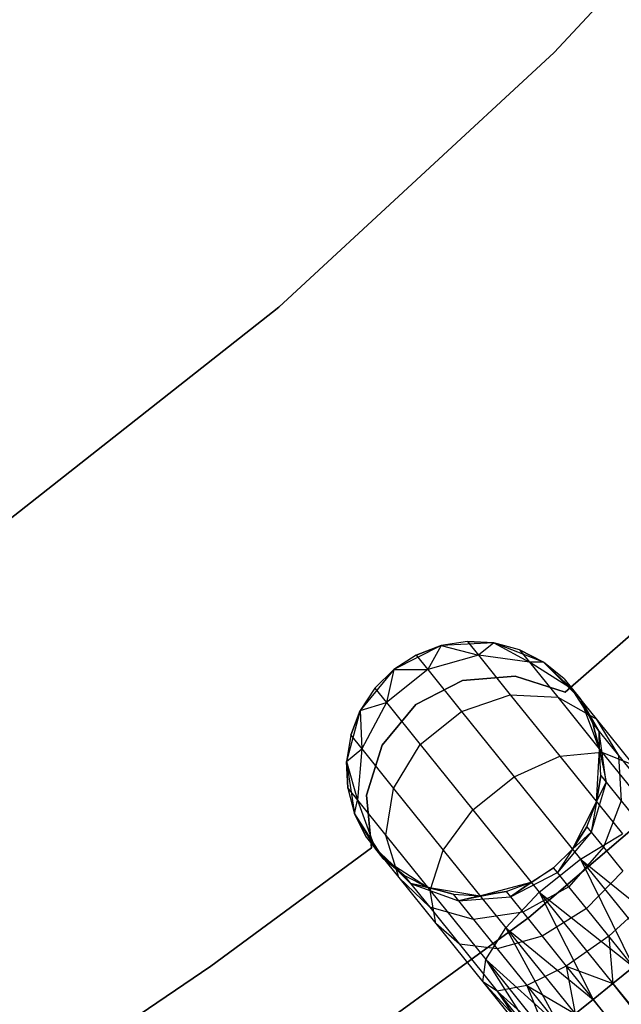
# Model space of a CAD drawing. Extents: x -102 to 102, y -101 to 102.
# Tile 334 of 481: x 22.34 to 27.06, y -34 to -26.26. Entities that reach past the tile are written whole.
import ezdxf

# ---------------------------------------------------------------- set-up
doc = ezdxf.new("R2010")
doc.units = 0
doc.header["$LTSCALE"] = 25.4
doc.layers.get('0').update_dxf_attribs({"linetype": 'CONTINUOUS'})

# ---------------------------------------------------------------- blocks, each defined once
blk = doc.blocks.new('NL2500011659_STL')
at = {"color": 0}
for p, q in [((26.5319, -26.5226, -2), (28.5307, -24.3604, -2)), ((28.5307, -24.3604), (26.5319, -26.5226)), ((28.5307, -24.3604), (26.5319, -26.5226)), ((26.5319, -26.5226, -2), (28.5307, -24.3604, -2)), ((24.3697, -28.5213, -2), (26.5319, -26.5226, -2)), ((26.5319, -26.5226), (24.3697, -28.5213)), ((26.5319, -26.5226), (24.3697, -28.5213)), ((24.3697, -28.5213, -2), (26.5319, -26.5226, -2)), ((26.5319, -26.5226), (26.5319, -26.5226, -2)), ((26.5319, -26.5226), (26.5319, -26.5226, -2)), ((22.0574, -30.3443, -2), (24.3697, -28.5213, -2)), ((24.3697, -28.5213), (22.0574, -30.3443)), ((24.3697, -28.5213), (22.0574, -30.3443)), ((22.0574, -30.3443, -2), (24.3697, -28.5213, -2)), ((24.3697, -28.5213), (24.3697, -28.5213, -2)), ((24.3697, -28.5213), (24.3697, -28.5213, -2)), ((27.7962, -30.5138), (26.6172, -31.5472)), ((26.6172, -31.5472, -2), (27.7962, -30.5138, -2)), ((26.6172, -31.5472, -2), (27.7962, -30.5138, -2)), ((27.7962, -30.5138), (26.6172, -31.5472)), ((25.8494, -31.1479, -5.5), (25.6428, -31.18, 0)), ((25.8494, -31.1479, -5.5), (25.6428, -31.18, -5.5)), ((25.8494, -31.1479, -5.5), (25.6428, -31.18, 0)), ((25.8494, -31.1479, -5.5), (25.6428, -31.18, -5.5)), ((26.0582, -31.1595, 0), (25.6428, -31.18, 0)), ((26.0582, -31.1595, 0), (25.6428, -31.18, 0)), ((26.0582, -31.1595, -5.5), (25.8494, -31.1479, -5.5)), ((25.8494, -31.1479, -5.5), (26.0582, -31.1595, 0)), ((25.8494, -31.1479, -5.5), (26.0582, -31.1595, 0)), ((25.8494, -31.1479, -5.5), (25.9356, -31.255, -6.368)), ((25.8494, -31.1479, -5.5), (25.9356, -31.255, -6.368)), ((26.0582, -31.1595, -5.5), (25.8494, -31.1479, -5.5)), ((26.0582, -31.1595, -5.5), (25.9356, -31.255, -6.368)), ((26.0582, -31.1595, -5.5), (25.9356, -31.255, -6.368)), ((26.4459, -31.3097, 0), (26.0582, -31.1595, 0)), ((26.2599, -31.2142, -5.5), (26.0582, -31.1595, 0)), ((26.4459, -31.3097, 0), (26.0582, -31.1595, 0)), ((26.2599, -31.2142, -5.5), (26.0582, -31.1595, -5.5)), ((26.0582, -31.1595, -5.5), (26.0582, -31.1595, 0)), ((26.2599, -31.2142, -5.5), (26.0582, -31.1595, 0)), ((26.0582, -31.1595, -5.5), (26.0582, -31.1595, 0)), ((26.0582, -31.1595, -5.5), (26.3366, -31.3095, -6.2725)), ((26.2599, -31.2142, -5.5), (26.0582, -31.1595, -5.5)), ((26.0582, -31.1595, -5.5), (26.3366, -31.3095, -6.2725)), ((25.6428, -31.18, 0), (25.2718, -31.3676, 0)), ((25.6428, -31.18, 0), (25.2718, -31.3676, 0)), ((25.6428, -31.18, -5.5), (25.4474, -31.2543, -5.5)), ((25.4474, -31.2543, -5.5), (25.6428, -31.18, 0)), ((25.4474, -31.2543, -5.5), (25.6428, -31.18, 0)), ((25.6428, -31.18, -5.5), (25.4474, -31.2543, -5.5)), ((25.6428, -31.18, -5.5), (25.5388, -31.3678, -6.4203)), ((25.6428, -31.18, -5.5), (25.5388, -31.3678, -6.4203)), ((25.6428, -31.18, -5.5), (25.6428, -31.18, 0)), ((25.6428, -31.18, -5.5), (25.6428, -31.18, 0)), ((25.6428, -31.18, -5.5), (25.9356, -31.255, -6.368)), ((25.6428, -31.18, -5.5), (25.9356, -31.255, -6.368)), ((26.4459, -31.3097, -5.5), (26.2599, -31.2142, -5.5)), ((26.2599, -31.2142, -5.5), (26.4459, -31.3097, 0)), ((26.2599, -31.2142, -5.5), (26.4459, -31.3097, 0)), ((26.2599, -31.2142, -5.5), (26.3366, -31.3095, -6.2725)), ((26.2599, -31.2142, -5.5), (26.3366, -31.3095, -6.2725)), ((26.4459, -31.3097, -5.5), (26.2599, -31.2142, -5.5)), ((28.8036, -31.2029, 1), (26.3311, -33.3151, 1)), ((26.3311, -33.3151, -6.5), (28.8036, -31.2029, -6.5)), ((26.3311, -33.3151, -6.5), (28.8036, -31.2029, -6.5)), ((28.8036, -31.2029, 1), (26.3311, -33.3151, 1)), ((25.4474, -31.2543, -5.5), (25.2718, -31.3676, 0)), ((25.4474, -31.2543, -5.5), (25.2718, -31.3676, 0)), ((25.4474, -31.2543, -5.5), (25.2718, -31.3676, -5.5)), ((25.4474, -31.2543, -5.5), (25.2718, -31.3676, -5.5)), ((25.4474, -31.2543, -5.5), (25.5388, -31.3678, -6.4203)), ((25.4474, -31.2543, -5.5), (25.5388, -31.3678, -6.4203)), ((25.9356, -31.255, -6.368), (25.5388, -31.3678, -6.4203)), ((25.9356, -31.255, -6.368), (25.5388, -31.3678, -6.4203)), ((26.3366, -31.3095, -6.2725), (25.9356, -31.255, -6.368)), ((25.9356, -31.255, -6.368), (26.1858, -31.5659, -7.1511)), ((25.9356, -31.255, -6.368), (26.1858, -31.5659, -7.1511)), ((26.3366, -31.3095, -6.2725), (25.9356, -31.255, -6.368)), ((26.4459, -31.3097, -5.5), (26.3366, -31.3095, -6.2725)), ((26.4459, -31.3097, -5.5), (26.3366, -31.3095, -6.2725)), ((26.6725, -31.522, -6.1503), (26.3366, -31.3095, -6.2725)), ((26.3366, -31.3095, -6.2725), (26.5593, -31.5862, -6.9695)), ((26.3366, -31.3095, -6.2725), (26.5593, -31.5862, -6.9695)), ((26.6725, -31.522, -6.1503), (26.3366, -31.3095, -6.2725)), ((26.739, -31.6046, 0), (26.4459, -31.3097, 0)), ((26.608, -31.4418, -5.5), (26.4459, -31.3097, 0)), ((26.739, -31.6046, 0), (26.4459, -31.3097, 0)), ((26.608, -31.4418, -5.5), (26.4459, -31.3097, -5.5)), ((26.4459, -31.3097, -5.5), (26.4459, -31.3097, 0)), ((26.608, -31.4418, -5.5), (26.4459, -31.3097, 0)), ((26.4459, -31.3097, -5.5), (26.4459, -31.3097, 0)), ((26.4459, -31.3097, -5.5), (26.6725, -31.522, -6.1503)), ((26.608, -31.4418, -5.5), (26.4459, -31.3097, -5.5)), ((26.4459, -31.3097, -5.5), (26.6725, -31.522, -6.1503)), ((25.2718, -31.3676, 0), (25.0091, -31.69, 0)), ((25.2718, -31.3676, 0), (25.0091, -31.69, 0)), ((25.2718, -31.3676, 0), (25.1235, -31.515, -5.5)), ((25.2718, -31.3676, -5.5), (25.1235, -31.515, -5.5)), ((25.2718, -31.3676, 0), (25.1235, -31.515, -5.5)), ((25.2718, -31.3676, -5.5), (25.1235, -31.515, -5.5)), ((25.2718, -31.3676, -5.5), (25.2149, -31.6285, -6.4203)), ((25.2718, -31.3676, -5.5), (25.2149, -31.6285, -6.4203)), ((25.5388, -31.3678, -6.4203), (25.2149, -31.6285, -6.4203)), ((25.5388, -31.3678, -6.4203), (25.2149, -31.6285, -6.4203)), ((25.2718, -31.3676, -5.5), (25.2718, -31.3676, 0)), ((25.2718, -31.3676, -5.5), (25.2718, -31.3676, 0)), ((25.2718, -31.3676, -5.5), (25.5388, -31.3678, -6.4203)), ((25.2718, -31.3676, -5.5), (25.5388, -31.3678, -6.4203)), ((25.5388, -31.3678, -6.4203), (25.804, -31.6974, -7.2505)), ((25.5388, -31.3678, -6.4203), (25.804, -31.6974, -7.2505)), ((25.8118, -31.4535), (25.4448, -31.644)), ((25.4448, -31.644, -2), (25.8118, -31.4535, -2)), ((25.4448, -31.644, -2), (25.8118, -31.4535, -2)), ((25.8118, -31.4535), (25.4448, -31.644)), ((26.2239, -31.4194), (25.8118, -31.4535)), ((25.8118, -31.4535, -2), (26.2239, -31.4194, -2)), ((25.8118, -31.4535, -2), (26.2239, -31.4194, -2)), ((26.2239, -31.4194), (25.8118, -31.4535)), ((25.8118, -31.4535), (25.8118, -31.4535, -2)), ((25.8118, -31.4535), (25.8118, -31.4535, -2)), ((26.6172, -31.5472), (26.2239, -31.4194)), ((26.2239, -31.4194), (26.2239, -31.4194, -2)), ((26.2239, -31.4194, -2), (26.6172, -31.5472, -2)), ((26.2239, -31.4194), (26.2239, -31.4194, -2)), ((26.2239, -31.4194, -2), (26.6172, -31.5472, -2)), ((26.6172, -31.5472), (26.2239, -31.4194)), ((26.608, -31.4418, -5.5), (26.6725, -31.522, -6.1503)), ((26.608, -31.4418, -5.5), (26.739, -31.6046, 0)), ((26.608, -31.4418, -5.5), (26.739, -31.6046, 0)), ((26.608, -31.4418, -5.5), (26.6725, -31.522, -6.1503)), ((25.1235, -31.515, -5.5), (25.0091, -31.69, 0)), ((25.1235, -31.515, -5.5), (25.0091, -31.69, -5.5)), ((25.1235, -31.515, -5.5), (25.0091, -31.69, 0)), ((25.1235, -31.515, -5.5), (25.0091, -31.69, -5.5)), ((25.1235, -31.515, -5.5), (25.2149, -31.6285, -6.4203)), ((25.1235, -31.515, -5.5), (25.2149, -31.6285, -6.4203)), ((26.6172, -31.5472), (26.6172, -31.5472, -2)), ((26.6172, -31.5472), (26.6172, -31.5472, -2)), ((26.739, -31.6046, -5.5), (26.6725, -31.522, -6.1503)), ((26.739, -31.6046, -5.5), (26.6725, -31.522, -6.1503)), ((26.8853, -31.8557, -6.0225), (26.6725, -31.522, -6.1503)), ((26.6725, -31.522, -6.1503), (26.8599, -31.7549, -6.737)), ((26.6725, -31.522, -6.1503), (26.8599, -31.7549, -6.737)), ((26.8853, -31.8557, -6.0225), (26.6725, -31.522, -6.1503)), ((25.0091, -31.69, -5.5), (25.2149, -31.6285, -6.4203)), ((25.0091, -31.69, -5.5), (25.2149, -31.6285, -6.4203)), ((25.2149, -31.6285, -6.4203), (25.0198, -31.992, -6.368)), ((25.2149, -31.6285, -6.4203), (25.0198, -31.992, -6.368)), ((25.2149, -31.6285, -6.4203), (25.4801, -31.9581, -7.2505)), ((25.2149, -31.6285, -6.4203), (25.4801, -31.9581, -7.2505)), ((25.804, -31.6974, -7.2505), (26.1858, -31.5659, -7.1511)), ((25.804, -31.6974, -7.2505), (26.1858, -31.5659, -7.1511)), ((26.1858, -31.5659, -7.1511), (26.5754, -32.05, -7.7725)), ((26.1858, -31.5659, -7.1511), (26.5754, -32.05, -7.7725)), ((26.1858, -31.5659, -7.1511), (26.5593, -31.5862, -6.9695)), ((26.1858, -31.5659, -7.1511), (26.5593, -31.5862, -6.9695)), ((26.5593, -31.5862, -6.9695), (26.906, -32.0171, -7.5225)), ((26.5593, -31.5862, -6.9695), (26.906, -32.0171, -7.5225)), ((26.5593, -31.5862, -6.9695), (26.8599, -31.7549, -6.737)), ((26.5593, -31.5862, -6.9695), (26.8599, -31.7549, -6.737)), ((26.8869, -31.9933, 0), (26.739, -31.6046, 0)), ((26.8334, -31.7912, -5.5), (26.739, -31.6046, 0)), ((26.8869, -31.9933, 0), (26.739, -31.6046, 0)), ((26.8334, -31.7912, -5.5), (26.739, -31.6046, -5.5)), ((26.739, -31.6046, -5.5), (26.739, -31.6046, 0)), ((26.8334, -31.7912, -5.5), (26.739, -31.6046, 0)), ((26.739, -31.6046, -5.5), (26.739, -31.6046, 0)), ((26.739, -31.6046, -5.5), (26.8853, -31.8557, -6.0225)), ((26.8334, -31.7912, -5.5), (26.739, -31.6046, -5.5)), ((26.739, -31.6046, -5.5), (26.8853, -31.8557, -6.0225)), ((25.0091, -31.69, 0), (24.9002, -32.0913, 0)), ((25.0091, -31.69, 0), (24.9002, -32.0913, 0)), ((25.0091, -31.69, -5.5), (24.9336, -31.8849, -5.5)), ((24.9336, -31.8849, -5.5), (25.0091, -31.69, 0)), ((24.9336, -31.8849, -5.5), (25.0091, -31.69, 0)), ((25.0091, -31.69, -5.5), (24.9336, -31.8849, -5.5)), ((25.0091, -31.69, -5.5), (25.0091, -31.69, 0)), ((25.0091, -31.69, -5.5), (25.0091, -31.69, 0)), ((25.0091, -31.69, -5.5), (25.0198, -31.992, -6.368)), ((25.0091, -31.69, -5.5), (25.0198, -31.992, -6.368)), ((25.4448, -31.644), (25.1798, -31.9615)), ((25.1798, -31.9615, -2), (25.4448, -31.644, -2)), ((25.1798, -31.9615, -2), (25.4448, -31.644, -2)), ((25.4448, -31.644), (25.1798, -31.9615)), ((25.4448, -31.644), (25.4448, -31.644, -2)), ((25.4448, -31.644), (25.4448, -31.644, -2)), ((25.4801, -31.9581, -7.2505), (25.804, -31.6974, -7.2505)), ((25.4801, -31.9581, -7.2505), (25.804, -31.6974, -7.2505)), ((25.804, -31.6974, -7.2505), (26.2171, -32.2107, -7.9094)), ((25.804, -31.6974, -7.2505), (26.2171, -32.2107, -7.9094)), ((26.8599, -31.7549, -6.737), (27.1518, -32.1176, -7.2026)), ((26.8599, -31.7549, -6.737), (27.1518, -32.1176, -7.2026)), ((26.8599, -31.7549, -6.737), (27.0358, -32.0428, -6.4939)), ((26.8599, -31.7549, -6.737), (27.0358, -32.0428, -6.4939)), ((26.8869, -31.9933, -5.5), (26.8334, -31.7912, -5.5)), ((26.8334, -31.7912, -5.5), (26.8869, -31.9933, 0)), ((26.8334, -31.7912, -5.5), (26.8869, -31.9933, 0)), ((26.8334, -31.7912, -5.5), (26.8853, -31.8557, -6.0225)), ((26.8334, -31.7912, -5.5), (26.8853, -31.8557, -6.0225)), ((26.8869, -31.9933, -5.5), (26.8334, -31.7912, -5.5)), ((26.8869, -31.9933, -5.5), (26.8853, -31.8557, -6.0225)), ((26.8869, -31.9933, -5.5), (26.8853, -31.8557, -6.0225)), ((26.938, -32.2528, -5.9113), (26.8853, -31.8557, -6.0225)), ((26.8853, -31.8557, -6.0225), (27.0358, -32.0428, -6.4939)), ((26.8853, -31.8557, -6.0225), (27.0358, -32.0428, -6.4939)), ((26.938, -32.2528, -5.9113), (26.8853, -31.8557, -6.0225)), ((24.9336, -31.8849, -5.5), (24.9002, -32.0913, 0)), ((24.9336, -31.8849, -5.5), (24.9002, -32.0913, -5.5)), ((24.9336, -31.8849, -5.5), (24.9002, -32.0913, 0)), ((24.9336, -31.8849, -5.5), (24.9002, -32.0913, -5.5)), ((24.9336, -31.8849, -5.5), (25.0198, -31.992, -6.368)), ((24.9336, -31.8849, -5.5), (25.0198, -31.992, -6.368)), ((24.9002, -32.0913, -5.5), (25.0198, -31.992, -6.368)), ((24.9002, -32.0913, -5.5), (25.0198, -31.992, -6.368)), ((25.0198, -31.992, -6.368), (24.9872, -32.3954, -6.2725)), ((25.0198, -31.992, -6.368), (24.9872, -32.3954, -6.2725)), ((25.0198, -31.992, -6.368), (25.2699, -32.3029, -7.1511)), ((25.0198, -31.992, -6.368), (25.2699, -32.3029, -7.1511)), ((25.1798, -31.9615), (25.0579, -32.3566)), ((25.0579, -32.3566, -2), (25.1798, -31.9615, -2)), ((25.0579, -32.3566, -2), (25.1798, -31.9615, -2)), ((25.1798, -31.9615), (25.0579, -32.3566)), ((25.1798, -31.9615), (25.1798, -31.9615, -2)), ((25.1798, -31.9615), (25.1798, -31.9615, -2)), ((25.2699, -32.3029, -7.1511), (25.4801, -31.9581, -7.2505)), ((25.2699, -32.3029, -7.1511), (25.4801, -31.9581, -7.2505)), ((25.4801, -31.9581, -7.2505), (25.8931, -32.4714, -7.9094)), ((25.4801, -31.9581, -7.2505), (25.8931, -32.4714, -7.9094)), ((26.5754, -32.05, -7.7725), (26.906, -32.0171, -7.5225)), ((26.5754, -32.05, -7.7725), (26.906, -32.0171, -7.5225)), ((26.8638, -32.4085, 0), (26.8869, -31.9933, 0)), ((26.8638, -32.4085, 0), (26.8869, -31.9933, 0)), ((26.8972, -32.2021, -5.5), (26.8869, -31.9933, 0)), ((26.8972, -32.2021, -5.5), (26.8869, -31.9933, -5.5)), ((26.8869, -31.9933, -5.5), (26.8869, -31.9933, 0)), ((26.8972, -32.2021, -5.5), (26.8869, -31.9933, 0)), ((26.8869, -31.9933, -5.5), (26.8869, -31.9933, 0)), ((26.8869, -31.9933, -5.5), (26.938, -32.2528, -5.9113)), ((26.8972, -32.2021, -5.5), (26.8869, -31.9933, -5.5)), ((26.8869, -31.9933, -5.5), (26.938, -32.2528, -5.9113)), ((26.906, -32.0171, -7.5225), (27.3429, -32.56, -7.8776)), ((26.906, -32.0171, -7.5225), (27.3429, -32.56, -7.8776)), ((26.906, -32.0171, -7.5225), (27.1518, -32.1176, -7.2026)), ((26.906, -32.0171, -7.5225), (27.1518, -32.1176, -7.2026)), ((24.9002, -32.0913, 0), (24.964, -32.5022, 0)), ((24.9002, -32.0913, -5.5), (24.9002, -32.0913, 0)), ((24.9002, -32.0913, -5.5), (24.9002, -32.0913, 0)), ((24.9002, -32.0913, -5.5), (24.9105, -32.3001, -5.5)), ((24.9105, -32.3001, -5.5), (24.9002, -32.0913, 0)), ((24.9105, -32.3001, -5.5), (24.9002, -32.0913, 0)), ((24.9002, -32.0913, 0), (24.964, -32.5022, 0)), ((24.9002, -32.0913, -5.5), (24.9105, -32.3001, -5.5)), ((24.9002, -32.0913, -5.5), (24.9872, -32.3954, -6.2725)), ((24.9002, -32.0913, -5.5), (24.9872, -32.3954, -6.2725)), ((26.2171, -32.2107, -7.9094), (26.5754, -32.05, -7.7725)), ((26.2171, -32.2107, -7.9094), (26.5754, -32.05, -7.7725)), ((26.5754, -32.05, -7.7725), (27.0663, -32.6601, -8.1715)), ((26.5754, -32.05, -7.7725), (27.0663, -32.6601, -8.1715)), ((27.0358, -32.0428, -6.4939), (27.2704, -32.3343, -6.868)), ((27.0358, -32.0428, -6.4939), (27.2704, -32.3343, -6.868)), ((27.0358, -32.0428, -6.4939), (27.0565, -32.4001, -6.2823)), ((27.0358, -32.0428, -6.4939), (27.0565, -32.4001, -6.2823)), ((25.8931, -32.4714, -7.9094), (26.2171, -32.2107, -7.9094)), ((25.8931, -32.4714, -7.9094), (26.2171, -32.2107, -7.9094)), ((26.2171, -32.2107, -7.9094), (26.7376, -32.8575, -8.3324)), ((26.2171, -32.2107, -7.9094), (26.7376, -32.8575, -8.3324)), ((26.938, -32.2528, -5.9113), (26.8216, -32.6449, -5.8357)), ((26.938, -32.2528, -5.9113), (26.8216, -32.6449, -5.8357)), ((26.8638, -32.4085, -5.5), (26.8972, -32.2021, -5.5)), ((26.8972, -32.2021, -5.5), (26.8638, -32.4085, 0)), ((26.8972, -32.2021, -5.5), (26.8638, -32.4085, 0)), ((26.8638, -32.4085, -5.5), (26.8972, -32.2021, -5.5)), ((26.8638, -32.4085, -5.5), (26.938, -32.2528, -5.9113)), ((26.8638, -32.4085, -5.5), (26.938, -32.2528, -5.9113)), ((26.8972, -32.2021, -5.5), (26.938, -32.2528, -5.9113)), ((26.8972, -32.2021, -5.5), (26.938, -32.2528, -5.9113)), ((26.938, -32.2528, -5.9113), (27.0565, -32.4001, -6.2823)), ((26.938, -32.2528, -5.9113), (27.0565, -32.4001, -6.2823)), ((24.9105, -32.3001, -5.5), (24.964, -32.5022, 0)), ((24.9105, -32.3001, -5.5), (24.964, -32.5022, -5.5)), ((24.9105, -32.3001, -5.5), (24.964, -32.5022, 0)), ((24.9105, -32.3001, -5.5), (24.964, -32.5022, -5.5)), ((24.9105, -32.3001, -5.5), (24.9872, -32.3954, -6.2725)), ((24.9105, -32.3001, -5.5), (24.9872, -32.3954, -6.2725)), ((25.2099, -32.6721, -6.9695), (25.2699, -32.3029, -7.1511)), ((25.2099, -32.6721, -6.9695), (25.2699, -32.3029, -7.1511)), ((25.2699, -32.3029, -7.1511), (25.6595, -32.787, -7.7725)), ((25.2699, -32.3029, -7.1511), (25.6595, -32.787, -7.7725)), ((24.964, -32.5022, -5.5), (24.9872, -32.3954, -6.2725)), ((24.964, -32.5022, -5.5), (24.9872, -32.3954, -6.2725)), ((24.9872, -32.3954, -6.2725), (25.1229, -32.769, -6.1503)), ((24.9872, -32.3954, -6.2725), (25.1229, -32.769, -6.1503)), ((24.9872, -32.3954, -6.2725), (25.2099, -32.6721, -6.9695)), ((24.9872, -32.3954, -6.2725), (25.2099, -32.6721, -6.9695)), ((25.0579, -32.3566), (25.0579, -32.3566, -2)), ((25.0579, -32.3566), (25.0579, -32.3566, -2)), ((25.0579, -32.3566), (25.0981, -32.7682)), ((25.0981, -32.7682, -2), (25.0579, -32.3566, -2)), ((25.0981, -32.7682, -2), (25.0579, -32.3566, -2)), ((25.0579, -32.3566), (25.0981, -32.7682)), ((27.0565, -32.4001, -6.2823), (26.9184, -32.7651, -6.1386)), ((27.0565, -32.4001, -6.2823), (26.9184, -32.7651, -6.1386)), ((27.0565, -32.4001, -6.2823), (27.2411, -32.6295, -6.5767)), ((27.0565, -32.4001, -6.2823), (27.2411, -32.6295, -6.5767)), ((25.6595, -32.787, -7.7725), (25.8931, -32.4714, -7.9094)), ((25.6595, -32.787, -7.7725), (25.8931, -32.4714, -7.9094)), ((25.8931, -32.4714, -7.9094), (26.4136, -33.1182, -8.3324)), ((25.8931, -32.4714, -7.9094), (26.4136, -33.1182, -8.3324)), ((26.6739, -32.7784, 0), (26.8638, -32.4085, 0)), ((26.6739, -32.7784, 0), (26.8638, -32.4085, 0)), ((26.7883, -32.6034, -5.5), (26.8638, -32.4085, 0)), ((26.7883, -32.6034, -5.5), (26.8638, -32.4085, -5.5)), ((26.7883, -32.6034, -5.5), (26.8638, -32.4085, 0)), ((26.7883, -32.6034, -5.5), (26.8638, -32.4085, -5.5)), ((26.8638, -32.4085, -5.5), (26.8216, -32.6449, -5.8357)), ((26.8638, -32.4085, -5.5), (26.8216, -32.6449, -5.8357)), ((26.8638, -32.4085, -5.5), (26.8638, -32.4085, 0)), ((26.8638, -32.4085, -5.5), (26.8638, -32.4085, 0)), ((24.964, -32.5022, 0), (25.1894, -32.8516, 0)), ((24.964, -32.5022, -5.5), (24.964, -32.5022, 0)), ((24.964, -32.5022, -5.5), (24.964, -32.5022, 0)), ((24.964, -32.5022, -5.5), (25.0583, -32.6887, -5.5)), ((25.0583, -32.6887, -5.5), (24.964, -32.5022, 0)), ((25.0583, -32.6887, -5.5), (24.964, -32.5022, 0)), ((24.964, -32.5022, 0), (25.1894, -32.8516, 0)), ((24.964, -32.5022, -5.5), (25.0583, -32.6887, -5.5)), ((24.964, -32.5022, -5.5), (25.1229, -32.769, -6.1503)), ((24.964, -32.5022, -5.5), (25.1229, -32.769, -6.1503)), ((26.6739, -32.7784, -5.5), (26.7883, -32.6034, -5.5)), ((26.7883, -32.6034, -5.5), (26.6739, -32.7784, 0)), ((26.7883, -32.6034, -5.5), (26.6739, -32.7784, 0)), ((26.6739, -32.7784, -5.5), (26.7883, -32.6034, -5.5)), ((26.7883, -32.6034, -5.5), (26.8216, -32.6449, -5.8357)), ((26.7883, -32.6034, -5.5), (26.8216, -32.6449, -5.8357)), ((25.0583, -32.6887, -5.5), (25.1894, -32.8516, 0)), ((25.0583, -32.6887, -5.5), (25.1894, -32.8516, 0)), ((25.0583, -32.6887, -5.5), (25.1229, -32.769, -6.1503)), ((25.0583, -32.6887, -5.5), (25.1229, -32.769, -6.1503)), ((25.3103, -33.0019, -6.737), (25.2099, -32.6721, -6.9695)), ((25.2099, -32.6721, -6.9695), (25.5566, -33.103, -7.5225)), ((25.2099, -32.6721, -6.9695), (25.5566, -33.103, -7.5225)), ((25.3103, -33.0019, -6.737), (25.2099, -32.6721, -6.9695)), ((26.8216, -32.6449, -5.8357), (26.5563, -32.9639, -5.809)), ((26.8216, -32.6449, -5.8357), (26.5563, -32.9639, -5.809)), ((26.6739, -32.7784, -5.5), (26.8216, -32.6449, -5.8357)), ((26.6739, -32.7784, -5.5), (26.8216, -32.6449, -5.8357)), ((26.7376, -32.8575, -8.3324), (27.0663, -32.6601, -8.1715)), ((26.7376, -32.8575, -8.3324), (27.0663, -32.6601, -8.1715)), ((26.8216, -32.6449, -5.8357), (26.9184, -32.7651, -6.1386)), ((26.8216, -32.6449, -5.8357), (26.9184, -32.7651, -6.1386)), ((25.0981, -32.7682), (23.8351, -33.6976)), ((23.8351, -33.6976, -2), (25.0981, -32.7682, -2)), ((23.8351, -33.6976, -2), (25.0981, -32.7682, -2)), ((25.0981, -32.7682), (23.8351, -33.6976)), ((25.0981, -32.7682), (25.0981, -32.7682, -2)), ((25.0981, -32.7682), (25.0981, -32.7682, -2)), ((25.1894, -32.8516, -5.5), (25.1229, -32.769, -6.1503)), ((25.3515, -32.9837, -5.5), (25.1229, -32.769, -6.1503)), ((25.1229, -32.769, -6.1503), (25.4034, -33.0482, -6.0225)), ((25.3515, -32.9837, -5.5), (25.1229, -32.769, -6.1503)), ((25.1894, -32.8516, -5.5), (25.1229, -32.769, -6.1503)), ((25.1229, -32.769, -6.1503), (25.4034, -33.0482, -6.0225)), ((25.1229, -32.769, -6.1503), (25.3103, -33.0019, -6.737)), ((25.1229, -32.769, -6.1503), (25.3103, -33.0019, -6.737)), ((25.5566, -33.103, -7.5225), (25.6595, -32.787, -7.7725)), ((25.5566, -33.103, -7.5225), (25.6595, -32.787, -7.7725)), ((25.6595, -32.787, -7.7725), (26.1504, -33.3971, -8.1715)), ((25.6595, -32.787, -7.7725), (26.1504, -33.3971, -8.1715)), ((26.5256, -32.9258, 0), (26.6739, -32.7784, 0)), ((26.5256, -32.9258, -5.5), (26.6739, -32.7784, -5.5)), ((26.5256, -32.9258, 0), (26.6739, -32.7784, 0)), ((26.5256, -32.9258, -5.5), (26.6739, -32.7784, -5.5)), ((26.6739, -32.7784, -5.5), (26.5563, -32.9639, -5.809)), ((26.6739, -32.7784, -5.5), (26.5563, -32.9639, -5.809)), ((26.9184, -32.7651, -6.1386), (26.6453, -33.0746, -6.0878)), ((26.9184, -32.7651, -6.1386), (26.6453, -33.0746, -6.0878)), ((26.6739, -32.7784, -5.5), (26.6739, -32.7784, 0)), ((26.6739, -32.7784, -5.5), (26.6739, -32.7784, 0)), ((26.9184, -32.7651, -6.1386), (27.0691, -32.9523, -6.379)), ((26.9184, -32.7651, -6.1386), (27.0691, -32.9523, -6.379)), ((25.1894, -32.8516, 0), (25.5374, -33.0792, 0)), ((25.1894, -32.8516, -5.5), (25.1894, -32.8516, 0)), ((25.1894, -32.8516, -5.5), (25.1894, -32.8516, 0)), ((25.1894, -32.8516, -5.5), (25.3515, -32.9837, -5.5)), ((25.3515, -32.9837, -5.5), (25.1894, -32.8516, 0)), ((25.3515, -32.9837, -5.5), (25.1894, -32.8516, 0)), ((25.1894, -32.8516, 0), (25.5374, -33.0792, 0)), ((25.1894, -32.8516, -5.5), (25.3515, -32.9837, -5.5)), ((26.4136, -33.1182, -8.3324), (26.7376, -32.8575, -8.3324)), ((26.4136, -33.1182, -8.3324), (26.7376, -32.8575, -8.3324)), ((26.7376, -32.8575, -8.3324), (27.1525, -33.7048, -8.5)), ((26.7376, -32.8575, -8.3324), (27.1525, -33.7048, -8.5)), ((26.7376, -32.8575, -8.3324), (27.3145, -33.5745, -8.4782)), ((26.7376, -32.8575, -8.3324), (27.3145, -33.5745, -8.4782)), ((26.7376, -32.8575, -8.3324), (27.4694, -33.4499, -8.4135)), ((26.7376, -32.8575, -8.3324), (27.4694, -33.4499, -8.4135)), ((26.5256, -32.9258, -5.5), (26.1879, -33.1548, -5.8357)), ((26.5256, -32.9258, -5.5), (26.1879, -33.1548, -5.8357)), ((26.3499, -33.0391, 0), (26.5256, -32.9258, 0)), ((26.3499, -33.0391, -5.5), (26.5256, -32.9258, -5.5)), ((26.3499, -33.0391, 0), (26.5256, -32.9258, 0)), ((26.3499, -33.0391, -5.5), (26.5256, -32.9258, -5.5)), ((26.5256, -32.9258, -5.5), (26.5256, -32.9258, 0)), ((26.5256, -32.9258, -5.5), (26.5256, -32.9258, 0)), ((26.5563, -32.9639, -5.809), (26.5256, -32.9258, -5.5)), ((26.5563, -32.9639, -5.809), (26.5256, -32.9258, -5.5)), ((25.5539, -33.2353, -6.4939), (25.3103, -33.0019, -6.737)), ((25.3103, -33.0019, -6.737), (25.6022, -33.3646, -7.2026)), ((25.3103, -33.0019, -6.737), (25.6022, -33.3646, -7.2026)), ((25.5539, -33.2353, -6.4939), (25.3103, -33.0019, -6.737)), ((25.3515, -32.9837, -5.5), (25.5374, -33.0792, 0)), ((25.3515, -32.9837, -5.5), (25.5374, -33.0792, -5.5)), ((25.3515, -32.9837, -5.5), (25.5374, -33.0792, 0)), ((25.3515, -32.9837, -5.5), (25.5374, -33.0792, -5.5)), ((25.3515, -32.9837, -5.5), (25.4034, -33.0482, -6.0225)), ((25.3515, -32.9837, -5.5), (25.4034, -33.0482, -6.0225)), ((26.1879, -33.1548, -5.8357), (26.5563, -32.9639, -5.809)), ((26.1879, -33.1548, -5.8357), (26.5563, -32.9639, -5.809)), ((26.6453, -33.0746, -6.0878), (26.5563, -32.9639, -5.809)), ((26.6453, -33.0746, -6.0878), (26.5563, -32.9639, -5.809)), ((27.0691, -32.9523, -6.379), (26.784, -33.2469, -6.309)), ((27.0691, -32.9523, -6.379), (26.784, -33.2469, -6.309)), ((25.7392, -33.1339, -5.5), (25.4034, -33.0482, -6.0225)), ((25.4034, -33.0482, -6.0225), (25.78, -33.1846, -5.9113)), ((25.5374, -33.0792, -5.5), (25.4034, -33.0482, -6.0225)), ((25.7392, -33.1339, -5.5), (25.4034, -33.0482, -6.0225)), ((25.5374, -33.0792, -5.5), (25.4034, -33.0482, -6.0225)), ((25.4034, -33.0482, -6.0225), (25.78, -33.1846, -5.9113)), ((25.4034, -33.0482, -6.0225), (25.5539, -33.2353, -6.4939)), ((25.4034, -33.0482, -6.0225), (25.5539, -33.2353, -6.4939)), ((25.5374, -33.0792, 0), (25.9479, -33.1455, 0)), ((25.5374, -33.0792, -5.5), (25.5374, -33.0792, 0)), ((25.5374, -33.0792, -5.5), (25.5374, -33.0792, 0)), ((25.5374, -33.0792, -5.5), (25.7392, -33.1339, -5.5)), ((25.7392, -33.1339, -5.5), (25.5374, -33.0792, 0)), ((25.7392, -33.1339, -5.5), (25.5374, -33.0792, 0)), ((25.5374, -33.0792, 0), (25.9479, -33.1455, 0)), ((25.5374, -33.0792, -5.5), (25.7392, -33.1339, -5.5)), ((25.6022, -33.3646, -7.2026), (25.5566, -33.103, -7.5225)), ((25.5566, -33.103, -7.5225), (25.9935, -33.6459, -7.8776)), ((25.5566, -33.103, -7.5225), (25.9935, -33.6459, -7.8776)), ((25.6022, -33.3646, -7.2026), (25.5566, -33.103, -7.5225)), ((25.9479, -33.1455, 0), (26.3499, -33.0391, 0)), ((25.9479, -33.1455, 0), (26.3499, -33.0391, 0)), ((26.1545, -33.1134, -5.5), (26.3499, -33.0391, 0)), ((26.1545, -33.1134, -5.5), (26.3499, -33.0391, 0)), ((26.1545, -33.1134, -5.5), (26.3499, -33.0391, -5.5)), ((26.1545, -33.1134, -5.5), (26.3499, -33.0391, -5.5)), ((26.3499, -33.0391, -5.5), (26.1879, -33.1548, -5.8357)), ((26.3499, -33.0391, -5.5), (26.1879, -33.1548, -5.8357)), ((26.6453, -33.0746, -6.0878), (26.2846, -33.2751, -6.1386)), ((26.6453, -33.0746, -6.0878), (26.2846, -33.2751, -6.1386)), ((26.3499, -33.0391, -5.5), (26.3499, -33.0391, 0)), ((26.3499, -33.0391, -5.5), (26.3499, -33.0391, 0)), ((26.784, -33.2469, -6.309), (26.6453, -33.0746, -6.0878)), ((26.784, -33.2469, -6.309), (26.6453, -33.0746, -6.0878)), ((25.7392, -33.1339, -5.5), (25.9479, -33.1455, 0)), ((25.7392, -33.1339, -5.5), (25.9479, -33.1455, -5.5)), ((25.7392, -33.1339, -5.5), (25.9479, -33.1455, 0)), ((25.7392, -33.1339, -5.5), (25.9479, -33.1455, -5.5)), ((25.7392, -33.1339, -5.5), (25.78, -33.1846, -5.9113)), ((25.7392, -33.1339, -5.5), (25.78, -33.1846, -5.9113)), ((26.1545, -33.1134, -5.5), (25.78, -33.1846, -5.9113)), ((26.1545, -33.1134, -5.5), (25.78, -33.1846, -5.9113)), ((25.9479, -33.1455, -5.5), (25.78, -33.1846, -5.9113)), ((25.9479, -33.1455, -5.5), (25.78, -33.1846, -5.9113)), ((25.78, -33.1846, -5.9113), (26.1879, -33.1548, -5.8357)), ((25.78, -33.1846, -5.9113), (26.1879, -33.1548, -5.8357)), ((25.9479, -33.1455, -5.5), (26.1545, -33.1134, -5.5)), ((26.1545, -33.1134, -5.5), (25.9479, -33.1455, 0)), ((26.1545, -33.1134, -5.5), (25.9479, -33.1455, 0)), ((25.9479, -33.1455, -5.5), (26.1545, -33.1134, -5.5)), ((25.9479, -33.1455, -5.5), (25.9479, -33.1455, 0)), ((25.9479, -33.1455, -5.5), (25.9479, -33.1455, 0)), ((26.1504, -33.3971, -8.1715), (26.4136, -33.1182, -8.3324)), ((26.1504, -33.3971, -8.1715), (26.4136, -33.1182, -8.3324)), ((26.1545, -33.1134, -5.5), (26.1879, -33.1548, -5.8357)), ((26.1545, -33.1134, -5.5), (26.1879, -33.1548, -5.8357)), ((26.1879, -33.1548, -5.8357), (26.2846, -33.2751, -6.1386)), ((26.1879, -33.1548, -5.8357), (26.2846, -33.2751, -6.1386)), ((26.4136, -33.1182, -8.3324), (26.8357, -33.9598, -8.4135)), ((26.4136, -33.1182, -8.3324), (26.8357, -33.9598, -8.4135)), ((26.4136, -33.1182, -8.3324), (26.9906, -33.8352, -8.4782)), ((26.4136, -33.1182, -8.3324), (26.9906, -33.8352, -8.4782)), ((26.4136, -33.1182, -8.3324), (27.1525, -33.7048, -8.5)), ((26.4136, -33.1182, -8.3324), (27.1525, -33.7048, -8.5)), ((25.8986, -33.3319, -6.2823), (25.5539, -33.2353, -6.4939)), ((25.5539, -33.2353, -6.4939), (25.7885, -33.5267, -6.868)), ((25.5539, -33.2353, -6.4939), (25.7885, -33.5267, -6.868)), ((25.8986, -33.3319, -6.2823), (25.5539, -33.2353, -6.4939)), ((25.78, -33.1846, -5.9113), (25.8986, -33.3319, -6.2823)), ((25.78, -33.1846, -5.9113), (25.8986, -33.3319, -6.2823)), ((26.784, -33.2469, -6.309), (26.4353, -33.4623, -6.379)), ((26.784, -33.2469, -6.309), (26.4353, -33.4623, -6.379)), ((26.9588, -33.4641, -6.4511), (26.784, -33.2469, -6.309)), ((26.9588, -33.4641, -6.4511), (26.784, -33.2469, -6.309)), ((27.2589, -33.1883, -6.5333), (26.9588, -33.4641, -6.4511)), ((27.2589, -33.1883, -6.5333), (26.9588, -33.4641, -6.4511)), ((26.3311, -33.3151, 1), (23.7041, -35.2318, 1)), ((23.7041, -35.2318, -6.5), (26.3311, -33.3151, -6.5)), ((23.7041, -35.2318, -6.5), (26.3311, -33.3151, -6.5)), ((26.3311, -33.3151, 1), (23.7041, -35.2318, 1)), ((26.2846, -33.2751, -6.1386), (25.8986, -33.3319, -6.2823)), ((26.2846, -33.2751, -6.1386), (25.8986, -33.3319, -6.2823)), ((25.8986, -33.3319, -6.2823), (26.0831, -33.5613, -6.5767)), ((25.8986, -33.3319, -6.2823), (26.0831, -33.5613, -6.5767)), ((26.2846, -33.2751, -6.1386), (26.4353, -33.4623, -6.379)), ((26.2846, -33.2751, -6.1386), (26.4353, -33.4623, -6.379)), ((26.3311, -33.3151, -6.5), (26.3311, -33.3151, 1)), ((26.3311, -33.3151, -6.5), (26.3311, -33.3151, 1)), ((25.7885, -33.5267, -6.868), (25.6022, -33.3646, -7.2026)), ((25.6022, -33.3646, -7.2026), (25.97, -33.8217, -7.5015)), ((25.6022, -33.3646, -7.2026), (25.97, -33.8217, -7.5015)), ((25.7885, -33.5267, -6.868), (25.6022, -33.3646, -7.2026)), ((25.9935, -33.6459, -7.8776), (26.1504, -33.3971, -8.1715)), ((25.9935, -33.6459, -7.8776), (26.1504, -33.3971, -8.1715)), ((26.1504, -33.3971, -8.1715), (26.5736, -34.1707, -8.1691)), ((26.1504, -33.3971, -8.1715), (26.5736, -34.1707, -8.1691)), ((26.1504, -33.3971, -8.1715), (26.6946, -34.0733, -8.309)), ((26.1504, -33.3971, -8.1715), (26.6946, -34.0733, -8.309)), ((26.1504, -33.3971, -8.1715), (26.8357, -33.9598, -8.4135)), ((26.1504, -33.3971, -8.1715), (26.8357, -33.9598, -8.4135)), ((26.4353, -33.4623, -6.379), (26.0831, -33.5613, -6.5767)), ((26.4353, -33.4623, -6.379), (26.0831, -33.5613, -6.5767)), ((26.4353, -33.4623, -6.379), (26.6252, -33.6983, -6.5333)), ((26.4353, -33.4623, -6.379), (26.6252, -33.6983, -6.5333)), ((26.9588, -33.4641, -6.4511), (26.6252, -33.6983, -6.5333)), ((26.9588, -33.4641, -6.4511), (26.6252, -33.6983, -6.5333)), ((27.1525, -33.7048, -6.5), (26.9588, -33.4641, -6.4511)), ((26.9588, -33.4641, -6.4511), (26.9906, -33.8352, -6.5218)), ((26.9588, -33.4641, -6.4511), (26.9906, -33.8352, -6.5218)), ((27.1525, -33.7048, -6.5), (26.9588, -33.4641, -6.4511)), ((26.0831, -33.5613, -6.5767), (25.7885, -33.5267, -6.868)), ((25.7885, -33.5267, -6.868), (26.084, -33.894, -7.1082)), ((25.7885, -33.5267, -6.868), (26.084, -33.894, -7.1082)), ((26.0831, -33.5613, -6.5767), (25.7885, -33.5267, -6.868)), ((26.0831, -33.5613, -6.5767), (26.3157, -33.8503, -6.7657)), ((26.0831, -33.5613, -6.5767), (26.3157, -33.8503, -6.7657)), ((23.8351, -33.6976), (22.5378, -34.5783)), ((22.5378, -34.5783, -2), (23.8351, -33.6976, -2)), ((22.5378, -34.5783, -2), (23.8351, -33.6976, -2)), ((23.8351, -33.6976), (22.5378, -34.5783)), ((23.8351, -33.6976), (23.8351, -33.6976, -2)), ((23.8351, -33.6976), (23.8351, -33.6976, -2)), ((25.97, -33.8217, -7.5015), (25.9935, -33.6459, -7.8776)), ((25.97, -33.8217, -7.5015), (25.9935, -33.6459, -7.8776)), ((25.9935, -33.6459, -7.8776), (26.4116, -34.3011, -7.809)), ((25.9935, -33.6459, -7.8776), (26.4116, -34.3011, -7.809)), ((25.9935, -33.6459, -7.8776), (26.4778, -34.2478, -8)), ((25.9935, -33.6459, -7.8776), (26.4778, -34.2478, -8)), ((25.9935, -33.6459, -7.8776), (26.5736, -34.1707, -8.1691)), ((25.9935, -33.6459, -7.8776), (26.5736, -34.1707, -8.1691)), ((26.6252, -33.6983, -6.5333), (26.3157, -33.8503, -6.7657)), ((26.6252, -33.6983, -6.5333), (26.3157, -33.8503, -6.7657)), ((26.6252, -33.6983, -6.5333), (26.9906, -33.8352, -6.5218)), ((26.6252, -33.6983, -6.5333), (26.9906, -33.8352, -6.5218)), ((26.6252, -33.6983, -6.5333), (26.8357, -33.9598, -6.5865)), ((26.6252, -33.6983, -6.5333), (26.8357, -33.9598, -6.5865)), ((26.6252, -33.6983, -6.5333), (26.6946, -34.0733, -6.691)), ((26.6252, -33.6983, -6.5333), (26.6946, -34.0733, -6.691)), ((26.9906, -33.8352, -6.5218), (27.1525, -33.7048, -6.5)), ((27.1525, -33.7048, -8.5), (26.9906, -33.8352, -8.4782)), ((26.9906, -33.8352, -6.5218), (27.1525, -33.7048, -6.5)), ((27.1525, -33.7048, -8.5), (26.9906, -33.8352, -8.4782)), ((26.084, -33.894, -7.1082), (25.97, -33.8217, -7.5015)), ((25.97, -33.8217, -7.5015), (26.3777, -34.3283, -7.3955)), ((25.97, -33.8217, -7.5015), (26.3777, -34.3283, -7.6045)), ((25.97, -33.8217, -7.5015), (26.3777, -34.3283, -7.3955)), ((25.97, -33.8217, -7.5015), (26.3777, -34.3283, -7.6045)), ((25.97, -33.8217, -7.5015), (26.4116, -34.3011, -7.809)), ((25.97, -33.8217, -7.5015), (26.4116, -34.3011, -7.809)), ((26.084, -33.894, -7.1082), (25.97, -33.8217, -7.5015)), ((26.3157, -33.8503, -6.7657), (26.084, -33.894, -7.1082)), ((26.3157, -33.8503, -6.7657), (26.084, -33.894, -7.1082)), ((26.3157, -33.8503, -6.7657), (26.6946, -34.0733, -6.691)), ((26.3157, -33.8503, -6.7657), (26.6946, -34.0733, -6.691)), ((26.3157, -33.8503, -6.7657), (26.5736, -34.1707, -6.8309)), ((26.3157, -33.8503, -6.7657), (26.5736, -34.1707, -6.8309)), ((26.3157, -33.8503, -6.7657), (26.4778, -34.2478, -7)), ((26.3157, -33.8503, -6.7657), (26.4778, -34.2478, -7)), ((26.8357, -33.9598, -6.5865), (26.9906, -33.8352, -6.5218)), ((26.9906, -33.8352, -8.4782), (26.8357, -33.9598, -8.4135)), ((26.9906, -33.8352, -8.4782), (26.8357, -33.9598, -8.4135)), ((26.8357, -33.9598, -6.5865), (26.9906, -33.8352, -6.5218)), ((50.2707, -63.0826, -8.4135), (26.9906, -33.8352, -8.4782)), ((26.9906, -33.8352, -8.4782), (50.5876, -62.8276, -8.5)), ((50.2707, -63.0826, -8.4135), (26.9906, -33.8352, -8.4782)), ((26.9906, -33.8352, -6.5218), (50.4256, -62.958, -6.5218)), ((26.9906, -33.8352, -6.5218), (50.4256, -62.958, -6.5218)), ((26.9906, -33.8352, -8.4782), (50.5876, -62.8276, -8.5)), ((26.084, -33.894, -7.1082), (26.4778, -34.2478, -7)), ((26.084, -33.894, -7.1082), (26.4778, -34.2478, -7)), ((26.084, -33.894, -7.1082), (26.4116, -34.3011, -7.191)), ((26.084, -33.894, -7.1082), (26.4116, -34.3011, -7.191)), ((26.084, -33.894, -7.1082), (26.3777, -34.3283, -7.3955)), ((26.084, -33.894, -7.1082), (26.3777, -34.3283, -7.3955)), ((26.6946, -34.0733, -6.691), (26.8357, -33.9598, -6.5865)), ((26.8357, -33.9598, -8.4135), (26.6946, -34.0733, -8.309)), ((26.8357, -33.9598, -8.4135), (26.6946, -34.0733, -8.309)), ((26.6946, -34.0733, -6.691), (26.8357, -33.9598, -6.5865)), ((26.8357, -33.9598, -8.4135), (50.2707, -63.0826, -8.4135)), ((26.8357, -33.9598, -8.4135), (50.2707, -63.0826, -8.4135)), ((50.4256, -62.958, -6.5218), (26.8357, -33.9598, -6.5865)), ((26.8357, -33.9598, -6.5865), (50.1296, -63.1961, -6.691)), ((26.8357, -33.9598, -6.5865), (50.1296, -63.1961, -6.691)), ((50.4256, -62.958, -6.5218), (26.8357, -33.9598, -6.5865))]:
    blk.add_line(p, q, dxfattribs=at)

msp = doc.modelspace()

# ---------------------------------------------------------------- block references
at = {"color": 0}
msp.add_blockref('NL2500011659_STL', (0, 0), dxfattribs=at)

doc.saveas('drawing.dxf')
